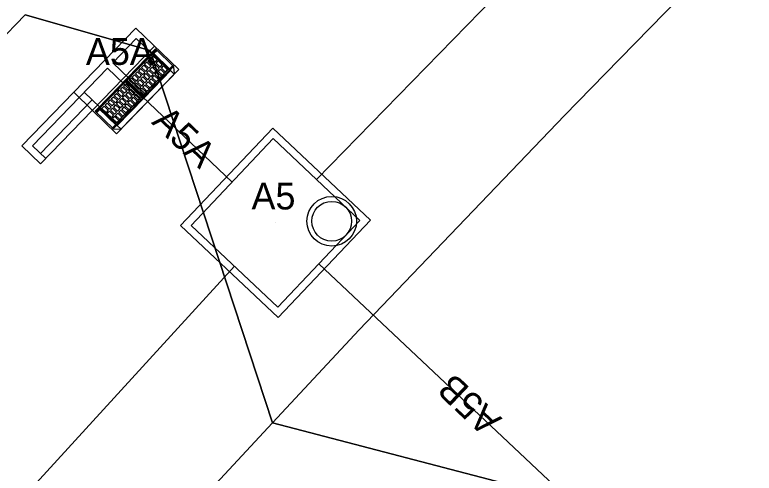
# Model space of a CAD drawing. Extents: x 2252703 to 2264864, y 13787568 to 13790989.
# Drawn here: x 2254231.85 to 2254281.44, y 13790107.46 to 13790138.24 of the extents above; entities that cross this region are included whole.
import ezdxf

# ---------------------------------------------------------------- set-up
doc = ezdxf.new("R2010")
doc.units = 0
for name, color, linetype in [('D_BOXES_1', 7, 'Continuous'), ('D_DRAIN_MISC', 7, 'Continuous'), ('D_DRAIN_NOTES_1', 7, 'Continuous'), ('D_DRN_AREA_X', 7, 'Continuous'), ('D_INLET_1', 7, 'Continuous'), ('D_PIPES_1', 7, 'Continuous')]:
    doc.layers.add(name, color=color, linetype=linetype)

msp = doc.modelspace()

# ---------------------------------------------------------------- linework, layer by layer
at = {"layer": 'D_BOXES_1'}
for p, q in [((2254252.079, 13790127.177), (2254495.14, 13790376.536)), ((2254125.733, 13789989.116), (2254246.591, 13790121.357))]:
    msp.add_line(p, q, dxfattribs=at)
at = {"layer": 'D_DRAIN_MISC'}
for p, q in [((2254241.061, 13790135.598), (2254241.061, 13790135.598)), ((2254238.245, 13790134.843), (2254238.245, 13790134.843)), ((2254239.144, 13790133.974), (2254239.144, 13790133.974)), ((2254240.403, 13790132.758), (2254240.403, 13790132.758)), ((2254237.587, 13790132.003), (2254237.587, 13790132.003)), ((2254252.079, 13790127.177), (2254252.079, 13790127.177)), ((2254246.425, 13790127.011), (2254246.425, 13790127.011)), ((2254249.335, 13790124.267), (2254249.335, 13790124.267)), ((2254246.591, 13790121.357), (2254246.591, 13790121.357)), ((2254252.246, 13790121.523), (2254252.246, 13790121.523))]:
    msp.add_line(p, q, dxfattribs=at)
at = {"layer": 'D_DRN_AREA_X'}
for p, q in [((2254271.444, 13790134.272), (2254497.746, 13790366.317)), ((2254497.746, 13790366.317), (2254271.444, 13790134.272)), ((2254232.559, 13790138.239), (2254175.549, 13790079.98)), ((2254232.559, 13790138.239), (2254240.935, 13790135.829)), ((2254240.935, 13790135.829), (2254232.559, 13790138.239)), ((2254240.935, 13790135.829), (2254249.133, 13790110.849)), ((2254249.133, 13790110.849), (2254240.935, 13790135.829)), ((2254268.717, 13790131.476), (2254271.444, 13790134.272)), ((2254271.444, 13790134.272), (2254268.717, 13790131.476)), ((2254254.939, 13790117.09), (2254268.717, 13790131.476)), ((2254268.717, 13790131.476), (2254254.939, 13790117.09)), ((2254249.133, 13790110.849), (2254254.939, 13790117.09)), ((2254254.939, 13790117.09), (2254249.133, 13790110.849)), ((2254245.043, 13790106.427), (2254249.133, 13790110.849)), ((2254249.133, 13790110.849), (2254245.043, 13790106.427)), ((2254249.133, 13790110.849), (2254275.287, 13790104.012)), ((2254275.287, 13790104.012), (2254249.133, 13790110.849))]:
    msp.add_line(p, q, dxfattribs=at)
at = {"layer": 'D_INLET_1'}
for p, q in [((2254239.97, 13790137.348), (2254232.326, 13790129.438)), ((2254242.847, 13790134.568), (2254239.97, 13790137.348)), ((2254239.982, 13790136.641), (2254238.419, 13790135.023)), ((2254242.14, 13790134.556), (2254239.982, 13790136.641)), ((2254241.229, 13790136.132), (2254233.585, 13790128.222)), ((2254241.278, 13790135.946), (2254238.201, 13790132.761)), ((2254242.513, 13790134.752), (2254241.278, 13790135.946)), ((2254241.101, 13790135.711), (2254239.303, 13790133.85)), ((2254241.106, 13790135.648), (2254239.366, 13790133.847)), ((2254241.104, 13790135.628), (2254239.385, 13790133.85)), ((2254241.115, 13790135.486), (2254240.974, 13790135.34)), ((2254242.324, 13790134.529), (2254241.101, 13790135.711)), ((2254242.241, 13790134.529), (2254241.104, 13790135.628)), ((2254242.26, 13790134.532), (2254241.106, 13790135.648)), ((2254241.391, 13790135.22), (2254241.115, 13790135.486)), ((2254241.135, 13790135.678), (2254241.338, 13790135.888)), ((2254241.186, 13790135.628), (2254241.389, 13790135.838)), ((2254238.419, 13790135.023), (2254240.634, 13790132.883)), ((2254240.702, 13790135.059), (2254240.561, 13790134.912)), ((2254240.702, 13790135.059), (2254240.978, 13790134.792)), ((2254240.909, 13790135.273), (2254240.767, 13790135.126)), ((2254240.767, 13790135.126), (2254241.043, 13790134.86)), ((2254240.909, 13790135.273), (2254241.184, 13790135.006)), ((2254240.974, 13790135.34), (2254241.25, 13790135.073)), ((2254241.043, 13790134.86), (2254241.184, 13790135.006)), ((2254241.25, 13790135.073), (2254241.391, 13790135.22)), ((2254241.327, 13790134.999), (2254241.468, 13790135.145)), ((2254241.327, 13790134.999), (2254241.605, 13790134.73)), ((2254241.746, 13790134.877), (2254241.468, 13790135.145)), ((2254238.071, 13790134.663), (2254233.033, 13790129.45)), ((2254238.071, 13790134.663), (2254240.286, 13790132.523)), ((2254242.545, 13790134.86), (2254238.375, 13790130.545)), ((2254242.14, 13790134.556), (2254238.665, 13790130.961)), ((2254242.844, 13790134.571), (2254238.674, 13790130.256)), ((2254242.847, 13790134.568), (2254238.677, 13790130.254)), ((2254240.289, 13790134.631), (2254240.147, 13790134.485)), ((2254240.147, 13790134.485), (2254240.423, 13790134.218)), ((2254240.289, 13790134.631), (2254240.565, 13790134.365)), ((2254240.495, 13790134.845), (2254240.354, 13790134.699)), ((2254240.354, 13790134.699), (2254240.63, 13790134.432)), ((2254240.495, 13790134.845), (2254240.771, 13790134.578)), ((2254242.26, 13790134.532), (2254240.52, 13790132.731)), ((2254240.523, 13790132.751), (2254242.241, 13790134.529)), ((2254242.324, 13790134.529), (2254240.526, 13790132.668)), ((2254240.561, 13790134.912), (2254240.836, 13790134.646)), ((2254240.63, 13790134.432), (2254240.771, 13790134.578)), ((2254242.229, 13790134.475), (2254240.663, 13790132.855)), ((2254240.707, 13790134.358), (2254240.848, 13790134.504)), ((2254240.836, 13790134.646), (2254240.978, 13790134.792)), ((2254240.848, 13790134.504), (2254241.126, 13790134.235)), ((2254240.913, 13790134.571), (2254241.055, 13790134.718)), ((2254240.913, 13790134.571), (2254241.191, 13790134.303)), ((2254241.055, 13790134.718), (2254241.333, 13790134.449)), ((2254241.12, 13790134.785), (2254241.261, 13790134.932)), ((2254241.12, 13790134.785), (2254241.398, 13790134.517)), ((2254241.261, 13790134.932), (2254241.539, 13790134.663)), ((2254241.398, 13790134.517), (2254241.539, 13790134.663)), ((2254241.475, 13790134.442), (2254241.616, 13790134.589)), ((2254241.605, 13790134.73), (2254241.746, 13790134.877)), ((2254241.616, 13790134.589), (2254241.892, 13790134.322)), ((2254241.682, 13790134.656), (2254241.823, 13790134.802)), ((2254241.682, 13790134.656), (2254241.957, 13790134.39)), ((2254242.099, 13790134.536), (2254241.823, 13790134.802)), ((2254241.957, 13790134.39), (2254242.099, 13790134.536)), ((2254242.238, 13790134.612), (2254242.441, 13790134.822)), ((2254242.289, 13790134.562), (2254242.492, 13790134.772)), ((2254242.295, 13790134.499), (2254242.543, 13790134.259)), ((2254242.57, 13790134.308), (2254242.528, 13790134.721)), ((2254242.559, 13790134.277), (2254238.959, 13790130.551)), ((2254239.669, 13790133.99), (2254239.527, 13790133.843)), ((2254239.669, 13790133.99), (2254239.945, 13790133.723)), ((2254239.875, 13790134.203), (2254239.734, 13790134.057)), ((2254239.734, 13790134.057), (2254240.01, 13790133.791)), ((2254239.875, 13790134.203), (2254240.151, 13790133.937)), ((2254240.082, 13790134.417), (2254239.941, 13790134.271)), ((2254239.941, 13790134.271), (2254240.217, 13790134.004)), ((2254240.082, 13790134.417), (2254240.358, 13790134.151)), ((2254240.217, 13790134.004), (2254240.358, 13790134.151)), ((2254240.294, 13790133.93), (2254240.435, 13790134.076)), ((2254240.423, 13790134.218), (2254240.565, 13790134.365)), ((2254240.435, 13790134.076), (2254240.713, 13790133.808)), ((2254240.5, 13790134.144), (2254240.642, 13790134.29)), ((2254240.5, 13790134.144), (2254240.778, 13790133.875)), ((2254240.642, 13790134.29), (2254240.919, 13790134.022)), ((2254240.707, 13790134.358), (2254240.985, 13790134.089)), ((2254240.778, 13790133.875), (2254240.919, 13790134.022)), ((2254240.985, 13790134.089), (2254241.126, 13790134.235)), ((2254241.062, 13790134.015), (2254241.203, 13790134.161)), ((2254241.062, 13790134.015), (2254241.338, 13790133.748)), ((2254241.191, 13790134.303), (2254241.333, 13790134.449)), ((2254241.203, 13790134.161), (2254241.479, 13790133.894)), ((2254241.268, 13790134.228), (2254241.41, 13790134.375)), ((2254241.268, 13790134.228), (2254241.544, 13790133.962)), ((2254241.41, 13790134.375), (2254241.686, 13790134.108)), ((2254241.475, 13790134.442), (2254241.751, 13790134.176)), ((2254241.544, 13790133.962), (2254241.686, 13790134.108)), ((2254241.751, 13790134.176), (2254241.892, 13790134.322)), ((2254237.476, 13790131.96), (2254239.274, 13790133.82)), ((2254237.539, 13790131.957), (2254239.279, 13790133.757)), ((2254237.558, 13790131.96), (2254239.277, 13790133.738)), ((2254239.147, 13790133.449), (2254239.288, 13790133.596)), ((2254240.497, 13790132.638), (2254239.274, 13790133.82)), ((2254240.414, 13790132.638), (2254239.277, 13790133.738)), ((2254240.433, 13790132.641), (2254239.279, 13790133.757)), ((2254239.564, 13790133.329), (2254239.288, 13790133.596)), ((2254240.526, 13790132.668), (2254239.303, 13790133.85)), ((2254240.52, 13790132.731), (2254239.366, 13790133.847)), ((2254240.523, 13790132.751), (2254239.385, 13790133.85)), ((2254239.803, 13790133.577), (2254239.527, 13790133.843)), ((2254239.803, 13790133.577), (2254239.945, 13790133.723)), ((2254239.88, 13790133.502), (2254240.022, 13790133.649)), ((2254240.158, 13790133.234), (2254239.88, 13790133.502)), ((2254240.01, 13790133.791), (2254240.151, 13790133.937)), ((2254240.022, 13790133.649), (2254240.3, 13790133.38)), ((2254240.087, 13790133.716), (2254240.228, 13790133.862)), ((2254240.087, 13790133.716), (2254240.365, 13790133.448)), ((2254240.228, 13790133.862), (2254240.506, 13790133.594)), ((2254240.294, 13790133.93), (2254240.571, 13790133.661)), ((2254240.365, 13790133.448), (2254240.506, 13790133.594)), ((2254240.442, 13790133.373), (2254240.583, 13790133.519)), ((2254240.571, 13790133.661), (2254240.713, 13790133.808)), ((2254240.583, 13790133.519), (2254240.859, 13790133.253)), ((2254240.648, 13790133.587), (2254240.79, 13790133.733)), ((2254240.648, 13790133.587), (2254240.924, 13790133.32)), ((2254240.79, 13790133.733), (2254241.066, 13790133.467)), ((2254240.855, 13790133.801), (2254240.996, 13790133.947)), ((2254240.855, 13790133.801), (2254241.131, 13790133.534)), ((2254240.924, 13790133.32), (2254241.066, 13790133.467)), ((2254240.996, 13790133.947), (2254241.272, 13790133.681)), ((2254241.131, 13790133.534), (2254241.272, 13790133.681)), ((2254241.338, 13790133.748), (2254241.479, 13790133.894)), ((2254237.059, 13790131.817), (2254235.801, 13790133.033)), ((2254238.665, 13790130.961), (2254236.508, 13790133.045)), ((2254238.734, 13790133.022), (2254238.875, 13790133.168)), ((2254238.734, 13790133.022), (2254239.009, 13790132.755)), ((2254238.875, 13790133.168), (2254239.151, 13790132.902)), ((2254238.94, 13790133.236), (2254239.082, 13790133.382)), ((2254238.94, 13790133.236), (2254239.216, 13790132.969)), ((2254239.082, 13790133.382), (2254239.357, 13790133.115)), ((2254239.147, 13790133.449), (2254239.423, 13790133.183)), ((2254239.357, 13790133.115), (2254239.216, 13790132.969)), ((2254239.434, 13790133.041), (2254239.293, 13790132.895)), ((2254239.564, 13790133.329), (2254239.423, 13790133.183)), ((2254239.434, 13790133.041), (2254239.712, 13790132.772)), ((2254239.641, 13790133.255), (2254239.5, 13790133.109)), ((2254239.5, 13790133.109), (2254239.778, 13790132.84)), ((2254239.919, 13790132.986), (2254239.641, 13790133.255)), ((2254239.919, 13790132.986), (2254239.778, 13790132.84)), ((2254240.158, 13790133.234), (2254240.3, 13790133.38)), ((2254240.235, 13790133.159), (2254240.377, 13790133.306)), ((2254240.511, 13790132.893), (2254240.235, 13790133.159)), ((2254240.377, 13790133.306), (2254240.652, 13790133.039)), ((2254240.442, 13790133.373), (2254240.718, 13790133.107)), ((2254240.511, 13790132.893), (2254240.652, 13790133.039)), ((2254240.718, 13790133.107), (2254240.859, 13790133.253)), ((2254237.047, 13790132.524), (2254233.573, 13790128.929)), ((2254238.201, 13790132.761), (2254237.247, 13790131.774)), ((2254238.114, 13790132.38), (2254238.255, 13790132.527)), ((2254238.255, 13790132.527), (2254238.531, 13790132.26)), ((2254238.32, 13790132.594), (2254238.462, 13790132.74)), ((2254238.32, 13790132.594), (2254238.596, 13790132.328)), ((2254238.462, 13790132.74), (2254238.738, 13790132.474)), ((2254238.527, 13790132.808), (2254238.668, 13790132.954)), ((2254238.527, 13790132.808), (2254238.803, 13790132.541)), ((2254238.668, 13790132.954), (2254238.944, 13790132.688)), ((2254238.693, 13790130.841), (2254240.433, 13790132.641)), ((2254240.414, 13790132.638), (2254238.696, 13790130.86)), ((2254238.699, 13790130.778), (2254240.497, 13790132.638)), ((2254240.315, 13790132.495), (2254238.749, 13790130.874)), ((2254238.944, 13790132.688), (2254238.803, 13790132.541)), ((2254239.021, 13790132.613), (2254238.88, 13790132.467)), ((2254239.151, 13790132.902), (2254239.009, 13790132.755)), ((2254239.021, 13790132.613), (2254239.299, 13790132.345)), ((2254239.228, 13790132.827), (2254239.086, 13790132.681)), ((2254239.086, 13790132.681), (2254239.364, 13790132.412)), ((2254239.228, 13790132.827), (2254239.506, 13790132.559)), ((2254239.293, 13790132.895), (2254239.571, 13790132.626)), ((2254239.506, 13790132.559), (2254239.364, 13790132.412)), ((2254239.583, 13790132.484), (2254239.441, 13790132.338)), ((2254239.712, 13790132.772), (2254239.571, 13790132.626)), ((2254239.583, 13790132.484), (2254239.859, 13790132.218)), ((2254239.789, 13790132.698), (2254239.648, 13790132.552)), ((2254239.648, 13790132.552), (2254239.924, 13790132.285)), ((2254239.789, 13790132.698), (2254240.065, 13790132.431)), ((2254239.996, 13790132.912), (2254239.855, 13790132.766)), ((2254239.855, 13790132.766), (2254240.13, 13790132.499)), ((2254240.272, 13790132.645), (2254239.996, 13790132.912)), ((2254240.272, 13790132.645), (2254240.13, 13790132.499)), ((2254237.7, 13790131.953), (2254237.842, 13790132.099)), ((2254237.842, 13790132.099), (2254238.118, 13790131.832)), ((2254237.907, 13790132.167), (2254238.048, 13790132.313)), ((2254237.907, 13790132.167), (2254238.183, 13790131.9)), ((2254238.048, 13790132.313), (2254238.324, 13790132.046)), ((2254238.114, 13790132.38), (2254238.39, 13790132.114)), ((2254238.324, 13790132.046), (2254238.183, 13790131.9)), ((2254238.531, 13790132.26), (2254238.39, 13790132.114)), ((2254238.608, 13790132.186), (2254238.467, 13790132.039)), ((2254238.467, 13790132.039), (2254238.744, 13790131.771)), ((2254238.738, 13790132.474), (2254238.596, 13790132.328)), ((2254238.608, 13790132.186), (2254238.886, 13790131.917)), ((2254238.815, 13790132.4), (2254238.673, 13790132.253)), ((2254238.673, 13790132.253), (2254238.951, 13790131.985)), ((2254238.815, 13790132.4), (2254239.092, 13790132.131)), ((2254238.88, 13790132.467), (2254239.158, 13790132.198)), ((2254239.092, 13790132.131), (2254238.951, 13790131.985)), ((2254239.169, 13790132.057), (2254239.028, 13790131.91)), ((2254239.299, 13790132.345), (2254239.158, 13790132.198)), ((2254239.169, 13790132.057), (2254239.445, 13790131.79)), ((2254239.376, 13790132.27), (2254239.235, 13790132.124)), ((2254239.235, 13790132.124), (2254239.511, 13790131.858)), ((2254239.376, 13790132.27), (2254239.652, 13790132.004)), ((2254239.441, 13790132.338), (2254239.717, 13790132.071)), ((2254239.652, 13790132.004), (2254239.511, 13790131.858)), ((2254239.859, 13790132.218), (2254239.717, 13790132.071)), ((2254240.065, 13790132.431), (2254239.924, 13790132.285)), ((2254238.677, 13790130.254), (2254237.059, 13790131.817)), ((2254238.482, 13790130.581), (2254237.247, 13790131.774)), ((2254237.51, 13790131.927), (2254237.307, 13790131.717)), ((2254237.561, 13790131.877), (2254237.358, 13790131.667)), ((2254238.699, 13790130.778), (2254237.476, 13790131.96)), ((2254238.693, 13790130.841), (2254237.539, 13790131.957)), ((2254238.696, 13790130.86), (2254237.558, 13790131.96)), ((2254237.976, 13790131.686), (2254237.7, 13790131.953)), ((2254238.118, 13790131.832), (2254237.976, 13790131.686)), ((2254238.195, 13790131.758), (2254238.053, 13790131.612)), ((2254238.331, 13790131.343), (2254238.053, 13790131.612)), ((2254238.195, 13790131.758), (2254238.473, 13790131.489)), ((2254238.401, 13790131.972), (2254238.26, 13790131.826)), ((2254238.26, 13790131.826), (2254238.538, 13790131.557)), ((2254238.473, 13790131.489), (2254238.331, 13790131.343)), ((2254238.401, 13790131.972), (2254238.679, 13790131.703)), ((2254238.679, 13790131.703), (2254238.538, 13790131.557)), ((2254238.756, 13790131.629), (2254238.615, 13790131.483)), ((2254238.615, 13790131.483), (2254238.891, 13790131.216)), ((2254238.886, 13790131.917), (2254238.744, 13790131.771)), ((2254238.756, 13790131.629), (2254239.032, 13790131.362)), ((2254238.963, 13790131.843), (2254238.821, 13790131.696)), ((2254238.821, 13790131.696), (2254239.097, 13790131.43)), ((2254238.963, 13790131.843), (2254239.239, 13790131.576)), ((2254239.028, 13790131.91), (2254239.304, 13790131.644)), ((2254239.239, 13790131.576), (2254239.097, 13790131.43)), ((2254239.445, 13790131.79), (2254239.304, 13790131.644)), ((2254238.55, 13790131.415), (2254238.408, 13790131.269)), ((2254238.684, 13790131.002), (2254238.408, 13790131.269)), ((2254238.55, 13790131.415), (2254238.825, 13790131.149)), ((2254238.825, 13790131.149), (2254238.684, 13790131.002)), ((2254239.032, 13790131.362), (2254238.891, 13790131.216)), ((2254238.613, 13790130.86), (2254238.41, 13790130.65)), ((2254238.664, 13790130.811), (2254238.461, 13790130.601)), ((2254238.928, 13790130.539), (2254238.514, 13790130.566)), ((2254238.728, 13790130.808), (2254238.976, 13790130.568)), ((2254242.974, 13790124.08), (2254249.148, 13790130.628)), ((2254249.148, 13790130.628), (2254255.697, 13790124.454)), ((2254243.681, 13790124.101), (2254249.169, 13790129.921)), ((2254249.169, 13790129.921), (2254254.99, 13790124.433)), ((2254232.326, 13790129.438), (2254233.585, 13790128.222)), ((2254233.033, 13790129.45), (2254233.932, 13790128.581)), ((2254249.522, 13790117.906), (2254242.974, 13790124.08)), ((2254249.502, 13790118.613), (2254243.681, 13790124.101)), ((2254254.99, 13790124.433), (2254249.502, 13790118.613)), ((2254255.697, 13790124.454), (2254249.522, 13790117.906))]:
    msp.add_line(p, q, dxfattribs=at)
for radius in [1.666, 1.333]:
    msp.add_circle((2254253.105, 13790124.378), radius, dxfattribs=at)
for centre, start_param, end_param in [((2254242.484, 13790134.722), 0.80294, 1.570796), ((2254242.525, 13790134.31), 0, 0.80294), ((2254238.511, 13790130.611), 4.712389, 5.480245), ((2254238.925, 13790130.584), 5.480245, 6.283185)]:
    msp.add_ellipse(centre, major_axis=(0.0342, -0.0331), ratio=0.877193, start_param=start_param, end_param=end_param, dxfattribs=at)
at = {"layer": 'D_PIPES_1'}
for p, q in [((2254240.403, 13790132.758), (2254246.425, 13790127.011)), ((2254271.994, 13790102.905), (2254252.246, 13790121.523))]:
    msp.add_line(p, q, dxfattribs=at)

# ---------------------------------------------------------------- texts
at = {"layer": 'D_DRAIN_NOTES_1'}
for s, p in [('A5A', (2254236.622, 13790134.874)), ('A5', (2254247.727, 13790125.167))]:
    msp.add_text(s, height=1.8, dxfattribs=at).set_placement(p)
for s, rotation, p in [('A5A', 316.3398, (2254240.968, 13790130.975)), ('A5B', 136.6867, (2254264.583, 13790111.129))]:
    msp.add_text(s, height=1.8, rotation=rotation, dxfattribs=at).set_placement(p)

doc.saveas('drawing.dxf')
